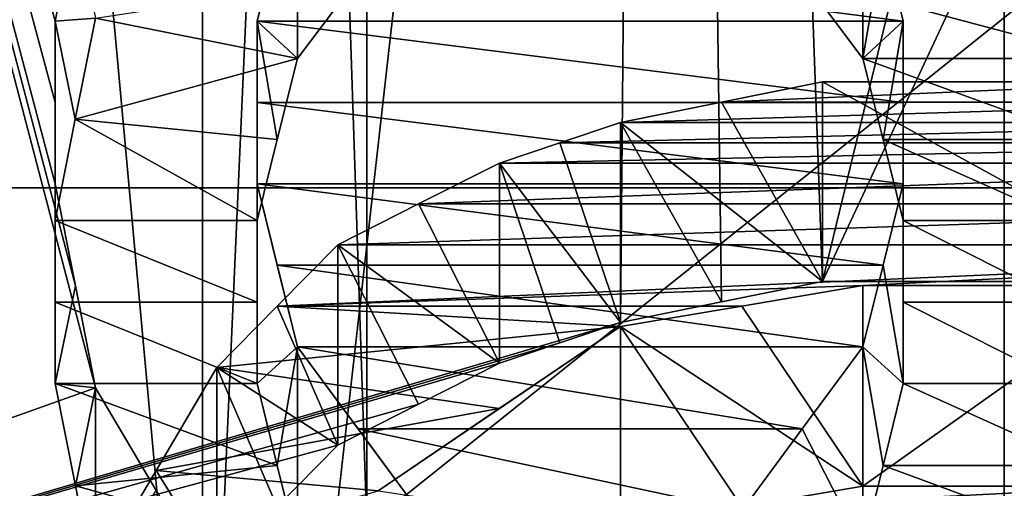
# Model space of a CAD drawing. Header units: millimetres. Extents: x -20 to 172, y -100 to 100.
# Tile 265 of 346: x 117.41 to 120, y 9.22 to 10.46. Entities that reach past the tile are written whole.
import ezdxf

# ---------------------------------------------------------------- set-up
doc = ezdxf.new("R2010")
doc.units = ezdxf.units.MM
doc.header["$LTSCALE"] = 37.722908
for name, color, linetype in [('1', 7, 'CONTINUOUS'), ('1803', 7, 'CONTINUOUS'), ('1820', 7, 'CONTINUOUS'), ('2128', 7, 'CONTINUOUS'), ('2281', 7, 'CONTINUOUS'), ('2282', 7, 'CONTINUOUS'), ('2283', 7, 'CONTINUOUS'), ('2284', 7, 'CONTINUOUS'), ('2308', 7, 'CONTINUOUS'), ('2309', 7, 'CONTINUOUS'), ('2313', 7, 'CONTINUOUS'), ('2314', 7, 'CONTINUOUS'), ('2315', 7, 'CONTINUOUS'), ('2316', 7, 'CONTINUOUS'), ('2317', 7, 'CONTINUOUS'), ('2321', 7, 'CONTINUOUS'), ('2322', 7, 'CONTINUOUS'), ('2323', 7, 'CONTINUOUS'), ('2406', 7, 'CONTINUOUS'), ('2407', 7, 'CONTINUOUS'), ('3', 7, 'CONTINUOUS'), ('3021', 7, 'CONTINUOUS'), ('3038', 7, 'CONTINUOUS'), ('3252', 7, 'CONTINUOUS'), ('3267', 7, 'CONTINUOUS'), ('3268', 7, 'CONTINUOUS'), ('3269', 7, 'CONTINUOUS'), ('3270', 7, 'CONTINUOUS'), ('3271', 7, 'CONTINUOUS'), ('3272', 7, 'CONTINUOUS'), ('3615', 7, 'CONTINUOUS'), ('3616', 7, 'CONTINUOUS'), ('3617', 7, 'CONTINUOUS'), ('3624', 7, 'CONTINUOUS'), ('3625', 7, 'CONTINUOUS'), ('3628', 7, 'CONTINUOUS'), ('3629', 7, 'CONTINUOUS'), ('3630', 7, 'CONTINUOUS'), ('3631', 7, 'CONTINUOUS'), ('3635', 7, 'CONTINUOUS'), ('3638', 7, 'CONTINUOUS'), ('43', 7, 'CONTINUOUS'), ('48', 7, 'CONTINUOUS'), ('60', 7, 'CONTINUOUS'), ('71', 7, 'CONTINUOUS'), ('85', 7, 'CONTINUOUS'), ('86', 7, 'CONTINUOUS')]:
    doc.layers.add(name, color=color, linetype=linetype)

msp = doc.modelspace()

# ---------------------------------------------------------------- linework, layer by layer
at = {"layer": '1', "color": 250, "linetype": 'Continuous', "true_color": 0x323232}
for points in [[(157, 0, -29.75), (157, 14.875, -25.7643), (-19.8395, 0, -29.75), (157, 0, -29.75)], [(-19.8395, 0, -29.75), (157, 14.875, -25.7643), (-19.8395, 14.875, -25.7643), (-19.8395, 0, -29.75)]]:
    msp.add_3dface(points, dxfattribs=at)
at = {"layer": '1803', "color": 250, "linetype": 'Continuous', "true_color": 0x323232}
for points in [[(153.1595, 4.0619, -42.0543), (153.1595, 21.125, -36.5896), (86.8405, 4.0619, -42.0543), (153.1595, 4.0619, -42.0543)], [(86.8405, 4.0619, -42.0543), (153.1595, 21.125, -36.5896), (86.8405, 21.125, -36.5896), (86.8405, 4.0619, -42.0543)]]:
    msp.add_3dface(points, dxfattribs=at)
at = {"layer": '1820', "color": 250, "linetype": 'Continuous', "true_color": 0x323232}
for points in [[(113.7701, 8.1204, -47.5618), (113.7701, 24.125, -41.7857), (117.6064, 9.4876, -47.308), (113.7701, 8.1204, -47.5618)], [(117.6064, 9.4876, -47.308), (113.7701, 24.125, -41.7857), (117.5532, 9.7564, -47.2533), (117.6064, 9.4876, -47.308)], [(117.5532, 9.7564, -47.2533), (113.7701, 24.125, -41.7857), (117.5, 10.025, -47.1971), (117.5532, 9.7564, -47.2533)], [(117.5, 10.025, -47.1971), (113.7701, 24.125, -41.7857), (117.5, 10.2388, -47.1511), (117.5, 10.025, -47.1971)], [(117.5, 10.2388, -47.1511), (113.7701, 24.125, -41.7857), (117.5, 10.4525, -47.1042), (117.5, 10.2388, -47.1511)], [(117.5, 10.4525, -47.1042), (113.7701, 24.125, -41.7857), (117.5531, 10.7184, -47.0444), (117.5, 10.4525, -47.1042)], [(118.0851, 10.6653, -47.0565), (119.734, 10.4525, -47.1042), (118.0319, 10.4525, -47.1042), (118.0851, 10.6653, -47.0565)], [(119.6809, 10.6653, -47.0565), (119.734, 10.4525, -47.1042), (118.0851, 10.6653, -47.0565), (119.6809, 10.6653, -47.0565)], [(119.734, 10.4525, -47.1042), (119.734, 10.2388, -47.1511), (118.0319, 10.4525, -47.1042), (119.734, 10.4525, -47.1042)], [(118.0319, 10.4525, -47.1042), (119.734, 10.2388, -47.1511), (118.0319, 10.2388, -47.1511), (118.0319, 10.4525, -47.1042)], [(119.734, 10.025, -47.1971), (118.0319, 10.025, -47.1971), (118.0319, 10.2388, -47.1511), (119.734, 10.025, -47.1971)], [(119.734, 10.2388, -47.1511), (119.734, 10.025, -47.1971), (118.0319, 10.2388, -47.1511), (119.734, 10.2388, -47.1511)], [(118.0851, 9.8102, -47.2422), (118.0319, 10.025, -47.1971), (119.6808, 9.8102, -47.2422), (118.0851, 9.8102, -47.2422)], [(119.6808, 9.8102, -47.2422), (118.0319, 10.025, -47.1971), (119.734, 10.025, -47.1971), (119.6808, 9.8102, -47.2422)], [(118.1383, 9.5953, -47.2863), (118.0851, 9.8102, -47.2422), (119.6277, 9.5953, -47.2863), (118.1383, 9.5953, -47.2863)], [(119.6277, 9.5953, -47.2863), (118.0851, 9.8102, -47.2422), (119.6808, 9.8102, -47.2422), (119.6277, 9.5953, -47.2863)], [(118.298, 9.3795, -47.3296), (118.1383, 9.5953, -47.2863), (119.4679, 9.3795, -47.3296), (118.298, 9.3795, -47.3296)], [(119.4679, 9.3795, -47.3296), (118.1383, 9.5953, -47.2863), (119.6277, 9.5953, -47.2863), (119.4679, 9.3795, -47.3296)], [(117.9255, 8.9469, -47.4132), (113.7701, 8.1204, -47.5618), (117.6064, 9.4876, -47.308), (117.9255, 8.9469, -47.4132)], [(117.7662, 9.2173, -47.3614), (117.9255, 8.9469, -47.4132), (117.6064, 9.4876, -47.308), (117.7662, 9.2173, -47.3614)], [(118.4574, 9.1636, -47.3718), (118.298, 9.3795, -47.3296), (119.3085, 9.1636, -47.3718), (118.4574, 9.1636, -47.3718)], [(119.3085, 9.1636, -47.3718), (118.298, 9.3795, -47.3296), (119.4679, 9.3795, -47.3296), (119.3085, 9.1636, -47.3718)]]:
    msp.add_3dface(points, dxfattribs=at)
at = {"layer": '2128', "color": 250, "linetype": 'Continuous', "true_color": 0x323232}
for points in [[(117.6064, 10.4611, -46.0774), (118.2977, 10.5671, -46.0532), (118.1383, 10.3547, -46.1014), (117.6064, 10.4611, -46.0774)], [(120.3722, 10.5672, -46.0532), (120.266, 10.3547, -46.1014), (119.4682, 10.5671, -46.0532), (120.3722, 10.5672, -46.0532)], [(120.266, 10.3547, -46.1014), (119.6277, 10.3547, -46.1014), (119.4682, 10.5671, -46.0532), (120.266, 10.3547, -46.1014)], [(117.5531, 10.1945, -46.1371), (117.6064, 10.4611, -46.0774), (118.1383, 10.3547, -46.1014), (117.5531, 10.1945, -46.1371)], [(117.5531, 10.1945, -46.1371), (118.1383, 10.3547, -46.1014), (118.0851, 10.1413, -46.1489), (117.5531, 10.1945, -46.1371)], [(120.266, 10.3547, -46.1014), (120.2127, 10.1413, -46.1489), (119.6277, 10.3547, -46.1014), (120.266, 10.3547, -46.1014)], [(120.2127, 10.1413, -46.1489), (119.6809, 10.1413, -46.1489), (119.6277, 10.3547, -46.1014), (120.2127, 10.1413, -46.1489)], [(117.5, 9.9277, -46.1953), (117.5531, 10.1945, -46.1371), (118.0319, 9.9277, -46.1953), (117.5, 9.9277, -46.1953)], [(117.5531, 10.1945, -46.1371), (118.0851, 10.1413, -46.1489), (118.0319, 9.9277, -46.1953), (117.5531, 10.1945, -46.1371)], [(120.2127, 10.1413, -46.1489), (120.1596, 9.9277, -46.1953), (119.6809, 10.1413, -46.1489), (120.2127, 10.1413, -46.1489)], [(120.1596, 9.9277, -46.1953), (119.734, 9.9277, -46.1953), (119.6809, 10.1413, -46.1489), (120.1596, 9.9277, -46.1953)], [(117.5, 9.7133, -46.2408), (117.5, 9.9277, -46.1953), (118.0319, 9.7133, -46.2408), (117.5, 9.7133, -46.2408)], [(117.5, 9.9277, -46.1953), (118.0319, 9.9277, -46.1953), (118.0319, 9.7133, -46.2408), (117.5, 9.9277, -46.1953)], [(120.1596, 9.9277, -46.1953), (120.1596, 9.7133, -46.2408), (119.734, 9.9277, -46.1953), (120.1596, 9.9277, -46.1953)], [(120.1596, 9.7133, -46.2408), (119.734, 9.7133, -46.2408), (119.734, 9.9277, -46.1953), (120.1596, 9.7133, -46.2408)], [(117.5, 9.4986, -46.2854), (117.5, 9.7133, -46.2408), (118.0319, 9.4986, -46.2854), (117.5, 9.4986, -46.2854)], [(118.0319, 9.4986, -46.2854), (117.5, 9.7133, -46.2408), (118.0319, 9.7133, -46.2408), (118.0319, 9.4986, -46.2854)], [(120.1596, 9.7133, -46.2408), (120.1596, 9.4986, -46.2854), (119.734, 9.7133, -46.2408), (120.1596, 9.7133, -46.2408)], [(120.1596, 9.4986, -46.2854), (119.734, 9.4986, -46.2854), (119.734, 9.7133, -46.2408), (120.1596, 9.4986, -46.2854)], [(117.5532, 9.2291, -46.3399), (117.5, 9.4986, -46.2854), (118.0852, 9.2831, -46.3291), (117.5532, 9.2291, -46.3399)], [(117.5, 9.4986, -46.2854), (118.0319, 9.4986, -46.2854), (118.0852, 9.2831, -46.3291), (117.5, 9.4986, -46.2854)], [(120.2128, 9.2831, -46.3291), (119.6808, 9.2831, -46.3291), (119.734, 9.4986, -46.2854), (120.2128, 9.2831, -46.3291)], [(120.1596, 9.4986, -46.2854), (120.2128, 9.2831, -46.3291), (119.734, 9.4986, -46.2854), (120.1596, 9.4986, -46.2854)], [(117.5532, 9.2291, -46.3399), (118.0852, 9.2831, -46.3291), (118.1383, 9.0674, -46.3718), (117.5532, 9.2291, -46.3399)], [(120.266, 9.0674, -46.3718), (119.6277, 9.0674, -46.3718), (119.6808, 9.2831, -46.3291), (120.266, 9.0674, -46.3718)], [(120.2128, 9.2831, -46.3291), (120.266, 9.0674, -46.3718), (119.6808, 9.2831, -46.3291), (120.2128, 9.2831, -46.3291)], [(117.6064, 8.9592, -46.3928), (117.5532, 9.2291, -46.3399), (118.1383, 9.0674, -46.3718), (117.6064, 8.9592, -46.3928)]]:
    msp.add_3dface(points, dxfattribs=at)
at = {"layer": '2281', "color": 250, "linetype": 'Continuous', "true_color": 0x323232}
msp.add_3dface([(117.7662, 9.2173, -47.3614), (117.6064, 9.4876, -47.308), (117.6064, 8.9592, -46.3928), (117.7662, 9.2173, -47.3614)], dxfattribs=at)
at = {"layer": '2282', "color": 250, "linetype": 'Continuous', "true_color": 0x323232}
for points in [[(117.5532, 9.7564, -47.2533), (117.5, 10.025, -47.1971), (117.5, 9.4986, -46.2854), (117.5532, 9.7564, -47.2533)], [(117.6064, 9.4876, -47.308), (117.5532, 9.7564, -47.2533), (117.5, 9.4986, -46.2854), (117.6064, 9.4876, -47.308)], [(117.5532, 9.2291, -46.3399), (117.6064, 9.4876, -47.308), (117.5, 9.4986, -46.2854), (117.5532, 9.2291, -46.3399)], [(117.6064, 8.9592, -46.3928), (117.6064, 9.4876, -47.308), (117.5532, 9.2291, -46.3399), (117.6064, 8.9592, -46.3928)]]:
    msp.add_3dface(points, dxfattribs=at)
at = {"layer": '2283', "color": 250, "linetype": 'Continuous', "true_color": 0x323232}
for points in [[(117.5, 10.2388, -47.1511), (117.5, 10.4525, -47.1042), (117.5, 9.9277, -46.1953), (117.5, 10.2388, -47.1511)], [(117.5, 10.025, -47.1971), (117.5, 10.2388, -47.1511), (117.5, 9.9277, -46.1953), (117.5, 10.025, -47.1971)], [(117.5, 9.4986, -46.2854), (117.5, 10.025, -47.1971), (117.5, 9.7133, -46.2408), (117.5, 9.4986, -46.2854)], [(117.5, 9.7133, -46.2408), (117.5, 10.025, -47.1971), (117.5, 9.9277, -46.1953), (117.5, 9.7133, -46.2408)]]:
    msp.add_3dface(points, dxfattribs=at)
at = {"layer": '2284', "color": 250, "linetype": 'Continuous', "true_color": 0x323232}
for points in [[(117.5, 10.4525, -47.1042), (117.5531, 10.7184, -47.0444), (117.6064, 10.4611, -46.0774), (117.5, 10.4525, -47.1042)], [(117.5531, 10.1945, -46.1371), (117.5, 10.4525, -47.1042), (117.6064, 10.4611, -46.0774), (117.5531, 10.1945, -46.1371)], [(117.5, 9.9277, -46.1953), (117.5, 10.4525, -47.1042), (117.5531, 10.1945, -46.1371), (117.5, 9.9277, -46.1953)]]:
    msp.add_3dface(points, dxfattribs=at)
at = {"layer": '2308', "color": 250, "linetype": 'Continuous', "true_color": 0x323232}
for points in [[(118.0319, 10.025, -47.1971), (118.0851, 9.8102, -47.2422), (118.1383, 9.5953, -47.2863), (118.0319, 10.025, -47.1971)], [(118.0319, 10.025, -47.1971), (118.1383, 9.5953, -47.2863), (118.0319, 9.4986, -46.2854), (118.0319, 10.025, -47.1971)], [(118.0319, 9.4986, -46.2854), (118.1383, 9.5953, -47.2863), (118.0852, 9.2831, -46.3291), (118.0319, 9.4986, -46.2854)], [(118.0852, 9.2831, -46.3291), (118.1383, 9.5953, -47.2863), (118.1383, 9.0674, -46.3718), (118.0852, 9.2831, -46.3291)]]:
    msp.add_3dface(points, dxfattribs=at)
at = {"layer": '2309', "color": 250, "linetype": 'Continuous', "true_color": 0x323232}
for points in [[(118.1383, 9.5953, -47.2863), (118.298, 9.3795, -47.3296), (118.4574, 9.1636, -47.3718), (118.1383, 9.5953, -47.2863)], [(118.1383, 9.5953, -47.2863), (118.4574, 9.1636, -47.3718), (118.1383, 9.0674, -46.3718), (118.1383, 9.5953, -47.2863)]]:
    msp.add_3dface(points, dxfattribs=at)
at = {"layer": '2313', "color": 250, "linetype": 'Continuous', "true_color": 0x323232}
for points in [[(119.4679, 9.3795, -47.3296), (119.6277, 9.5953, -47.2863), (119.6277, 9.0674, -46.3718), (119.4679, 9.3795, -47.3296)], [(119.3085, 9.1636, -47.3718), (119.4679, 9.3795, -47.3296), (119.6277, 9.0674, -46.3718), (119.3085, 9.1636, -47.3718)]]:
    msp.add_3dface(points, dxfattribs=at)
at = {"layer": '2314', "color": 250, "linetype": 'Continuous', "true_color": 0x323232}
for points in [[(119.6808, 9.8102, -47.2422), (119.734, 10.025, -47.1971), (119.734, 9.4986, -46.2854), (119.6808, 9.8102, -47.2422)], [(119.6277, 9.5953, -47.2863), (119.6808, 9.8102, -47.2422), (119.734, 9.4986, -46.2854), (119.6277, 9.5953, -47.2863)], [(119.6277, 9.0674, -46.3718), (119.6277, 9.5953, -47.2863), (119.6808, 9.2831, -46.3291), (119.6277, 9.0674, -46.3718)], [(119.6808, 9.2831, -46.3291), (119.6277, 9.5953, -47.2863), (119.734, 9.4986, -46.2854), (119.6808, 9.2831, -46.3291)]]:
    msp.add_3dface(points, dxfattribs=at)
at = {"layer": '2315', "color": 250, "linetype": 'Continuous', "true_color": 0x323232}
for points in [[(119.734, 10.2388, -47.1511), (119.734, 10.4525, -47.1042), (119.734, 9.9277, -46.1953), (119.734, 10.2388, -47.1511)], [(119.734, 10.025, -47.1971), (119.734, 10.2388, -47.1511), (119.734, 9.9277, -46.1953), (119.734, 10.025, -47.1971)], [(119.734, 9.4986, -46.2854), (119.734, 10.025, -47.1971), (119.734, 9.7133, -46.2408), (119.734, 9.4986, -46.2854)], [(119.734, 9.7133, -46.2408), (119.734, 10.025, -47.1971), (119.734, 9.9277, -46.1953), (119.734, 9.7133, -46.2408)]]:
    msp.add_3dface(points, dxfattribs=at)
at = {"layer": '2316', "color": 250, "linetype": 'Continuous', "true_color": 0x323232}
for points in [[(119.6809, 10.6653, -47.0565), (119.6277, 10.8779, -47.0078), (119.6277, 10.3547, -46.1014), (119.6809, 10.6653, -47.0565)], [(119.734, 10.4525, -47.1042), (119.6809, 10.6653, -47.0565), (119.6277, 10.3547, -46.1014), (119.734, 10.4525, -47.1042)], [(119.6809, 10.1413, -46.1489), (119.734, 10.4525, -47.1042), (119.6277, 10.3547, -46.1014), (119.6809, 10.1413, -46.1489)], [(119.734, 9.9277, -46.1953), (119.734, 10.4525, -47.1042), (119.6809, 10.1413, -46.1489), (119.734, 9.9277, -46.1953)]]:
    msp.add_3dface(points, dxfattribs=at)
at = {"layer": '2317', "color": 250, "linetype": 'Continuous', "true_color": 0x323232}
msp.add_3dface([(119.6277, 10.3547, -46.1014), (119.6277, 10.8779, -47.0078), (119.4682, 10.5671, -46.0532), (119.6277, 10.3547, -46.1014)], dxfattribs=at)
at = {"layer": '2321', "color": 250, "linetype": 'Continuous', "true_color": 0x323232}
msp.add_3dface([(118.2977, 10.5671, -46.0532), (118.1383, 10.8779, -47.0078), (118.1383, 10.3547, -46.1014), (118.2977, 10.5671, -46.0532)], dxfattribs=at)
at = {"layer": '2322', "color": 250, "linetype": 'Continuous', "true_color": 0x323232}
for points in [[(118.1383, 10.8779, -47.0078), (118.0851, 10.6653, -47.0565), (118.0319, 10.4525, -47.1042), (118.1383, 10.8779, -47.0078)], [(118.1383, 10.8779, -47.0078), (118.0319, 10.4525, -47.1042), (118.1383, 10.3547, -46.1014), (118.1383, 10.8779, -47.0078)], [(118.1383, 10.3547, -46.1014), (118.0319, 10.4525, -47.1042), (118.0851, 10.1413, -46.1489), (118.1383, 10.3547, -46.1014)], [(118.0851, 10.1413, -46.1489), (118.0319, 10.4525, -47.1042), (118.0319, 9.9277, -46.1953), (118.0851, 10.1413, -46.1489)]]:
    msp.add_3dface(points, dxfattribs=at)
at = {"layer": '2323', "color": 250, "linetype": 'Continuous', "true_color": 0x323232}
for points in [[(118.0319, 10.025, -47.1971), (118.0319, 10.4525, -47.1042), (118.0319, 10.2388, -47.1511), (118.0319, 10.025, -47.1971)], [(118.0319, 10.4525, -47.1042), (118.0319, 10.025, -47.1971), (118.0319, 9.9277, -46.1953), (118.0319, 10.4525, -47.1042)], [(118.0319, 10.025, -47.1971), (118.0319, 9.4986, -46.2854), (118.0319, 9.7133, -46.2408), (118.0319, 10.025, -47.1971)], [(118.0319, 9.9277, -46.1953), (118.0319, 10.025, -47.1971), (118.0319, 9.7133, -46.2408), (118.0319, 9.9277, -46.1953)]]:
    msp.add_3dface(points, dxfattribs=at)
at = {"layer": '2406', "color": 250, "linetype": 'Continuous', "true_color": 0x323232}
for points in [[(81.5, 14.6011, -44.9374), (158.5, -4.939, -46.9912), (81.5, -4.939, -46.9912), (81.5, 14.6011, -44.9374)], [(158.5, 14.6011, -44.9374), (158.5, -4.939, -46.9912), (81.5, 14.6011, -44.9374), (158.5, 14.6011, -44.9374)]]:
    msp.add_3dface(points, dxfattribs=at)
at = {"layer": '2407', "color": 250, "linetype": 'Continuous', "true_color": 0x323232}
for points in [[(158.5, 15.2191, -46.8395), (158.5, -5.148, -48.9802), (81.5, 15.2191, -46.8395), (158.5, 15.2191, -46.8395)], [(81.5, 15.2191, -46.8395), (158.5, -5.148, -48.9802), (81.5, -5.148, -48.9802), (81.5, 15.2191, -46.8395)]]:
    msp.add_3dface(points, dxfattribs=at)
at = {"layer": '3', "color": 250, "linetype": 'Continuous', "true_color": 0x323232}
for points in [[(157, 14.875, 25.7643), (157, 0, 29.75), (-19.8395, 14.875, 25.7643), (157, 14.875, 25.7643)], [(-19.8395, 14.875, 25.7643), (157, 0, 29.75), (-19.8395, 0, 29.75), (-19.8395, 14.875, 25.7643)]]:
    msp.add_3dface(points, dxfattribs=at)
at = {"layer": '3021', "color": 250, "linetype": 'Continuous', "true_color": 0x323232}
for points in [[(153.1595, 21.125, 36.5896), (153.1595, 4.0619, 42.0543), (86.8405, 21.125, 36.5896), (153.1595, 21.125, 36.5896)], [(86.8405, 21.125, 36.5896), (153.1595, 4.0619, 42.0543), (86.8405, 4.0619, 42.0543), (86.8405, 21.125, 36.5896)]]:
    msp.add_3dface(points, dxfattribs=at)
at = {"layer": '3038', "color": 250, "linetype": 'Continuous', "true_color": 0x323232}
for points in [[(113.7701, 24.125, 41.7857), (113.7701, 8.1204, 47.5618), (117.7128, 24.0528, 41.8273), (113.7701, 24.125, 41.7857)], [(120.4787, 9.7674, 47.251), (126.2299, 24.125, 41.7857), (119.5213, 9.7674, 47.251), (120.4787, 9.7674, 47.251)], [(119.5213, 9.7674, 47.251), (126.2299, 24.125, 41.7857), (122.5, 22.0389, 42.9226), (119.5213, 9.7674, 47.251)], [(117.7128, 24.0528, 41.8273), (113.7701, 8.1204, 47.5618), (117.8191, 23.872, 41.9308), (117.7128, 24.0528, 41.8273)], [(113.7701, 8.1204, 47.5618), (117.5, 22.5936, 42.6332), (117.8191, 23.872, 41.9308), (113.7701, 8.1204, 47.5618)], [(117.5, 22.5936, 42.6332), (113.7701, 8.1204, 47.5618), (117.5, 22.3167, 42.7788), (117.5, 22.5936, 42.6332)], [(117.5, 22.3167, 42.7788), (113.7701, 8.1204, 47.5618), (117.5, 22.0389, 42.9226), (117.5, 22.3167, 42.7788)], [(117.5, 22.0389, 42.9226), (113.7701, 8.1204, 47.5618), (117.8724, 21.76, 43.0646), (117.5, 22.0389, 42.9226)], [(119.0957, 21.4802, 43.2049), (119.5213, 9.7674, 47.251), (122.5, 22.0389, 42.9226), (119.0957, 21.4802, 43.2049)], [(117.8724, 21.76, 43.0646), (113.7701, 8.1204, 47.5618), (118.2447, 21.4802, 43.2049), (117.8724, 21.76, 43.0646)], [(113.7701, 8.1204, 47.5618), (118.9894, 9.6599, 47.2731), (119.0957, 21.4802, 43.2049), (113.7701, 8.1204, 47.5618)], [(118.2447, 21.4802, 43.2049), (113.7701, 8.1204, 47.5618), (119.0957, 21.4802, 43.2049), (118.2447, 21.4802, 43.2049)], [(118.9894, 9.6599, 47.2731), (119.2552, 9.7137, 47.2621), (119.0957, 21.4802, 43.2049), (118.9894, 9.6599, 47.2731)], [(119.5213, 9.7674, 47.251), (119.0957, 21.4802, 43.2049), (119.2552, 9.7137, 47.2621), (119.5213, 9.7674, 47.251)], [(118.9894, 9.6599, 47.2731), (113.7701, 8.1204, 47.5618), (118.8297, 9.6061, 47.2841), (118.9894, 9.6599, 47.2731)], [(118.8297, 9.6061, 47.2841), (113.7701, 8.1204, 47.5618), (118.6702, 9.5523, 47.295), (118.8297, 9.6061, 47.2841)], [(118.6702, 9.5523, 47.295), (113.7701, 8.1204, 47.5618), (118.4573, 9.4444, 47.3167), (118.6702, 9.5523, 47.295)], [(118.4573, 9.4444, 47.3167), (113.7701, 8.1204, 47.5618), (118.2447, 9.3366, 47.3381), (118.4573, 9.4444, 47.3167)], [(118.2447, 9.3366, 47.3381), (113.7701, 8.1204, 47.5618), (118.085, 9.1743, 47.3698), (118.2447, 9.3366, 47.3381)], [(119.6277, 9.2285, 47.3592), (119.3084, 9.1744, 47.3697), (120.3723, 9.2285, 47.3592), (119.6277, 9.2285, 47.3592)], [(120.3723, 9.2285, 47.3592), (119.3084, 9.1744, 47.3697), (120.6916, 9.1744, 47.3697), (120.3723, 9.2285, 47.3592)]]:
    msp.add_3dface(points, dxfattribs=at)
at = {"layer": '3252', "color": 250, "linetype": 'Continuous', "true_color": 0x323232}
for points in [[(119.5213, 10.2935, 48.1623), (119.2552, 10.24, 48.1737), (120.4787, 10.2935, 48.1623), (119.5213, 10.2935, 48.1623)], [(120.4787, 10.2935, 48.1623), (119.2552, 10.24, 48.1737), (120.7448, 10.24, 48.1737), (120.4787, 10.2935, 48.1623)], [(119.2552, 10.24, 48.1737), (118.9894, 10.1864, 48.1851), (120.7448, 10.24, 48.1737), (119.2552, 10.24, 48.1737)], [(120.7448, 10.24, 48.1737), (118.9894, 10.1864, 48.1851), (121.0106, 10.1864, 48.1851), (120.7448, 10.24, 48.1737)], [(118.9894, 10.1864, 48.1851), (118.8297, 10.1328, 48.1964), (121.0106, 10.1864, 48.1851), (118.9894, 10.1864, 48.1851)], [(121.0106, 10.1864, 48.1851), (118.8297, 10.1328, 48.1964), (121.1703, 10.1328, 48.1964), (121.0106, 10.1864, 48.1851)], [(118.8297, 10.1328, 48.1964), (118.6702, 10.0792, 48.2076), (121.1703, 10.1328, 48.1964), (118.8297, 10.1328, 48.1964)], [(121.1703, 10.1328, 48.1964), (118.6702, 10.0792, 48.2076), (121.3298, 10.0792, 48.2076), (121.1703, 10.1328, 48.1964)], [(118.6702, 10.0792, 48.2076), (118.4573, 9.9717, 48.2299), (121.3298, 10.0792, 48.2076), (118.6702, 10.0792, 48.2076)], [(121.3298, 10.0792, 48.2076), (118.4573, 9.9717, 48.2299), (121.5427, 9.9717, 48.2299), (121.3298, 10.0792, 48.2076)], [(118.4573, 9.9717, 48.2299), (118.2447, 9.8642, 48.252), (121.5427, 9.9717, 48.2299), (118.4573, 9.9717, 48.2299)], [(121.5427, 9.9717, 48.2299), (118.2447, 9.8642, 48.252), (121.7553, 9.8642, 48.252), (121.5427, 9.9717, 48.2299)], [(118.2447, 9.8642, 48.252), (118.085, 9.7026, 48.2848), (121.7553, 9.8642, 48.252), (118.2447, 9.8642, 48.252)], [(121.7553, 9.8642, 48.252), (118.085, 9.7026, 48.2848), (119.6277, 9.7566, 48.2739), (121.7553, 9.8642, 48.252)], [(120.3723, 9.7566, 48.2739), (121.7553, 9.8642, 48.252), (119.6277, 9.7566, 48.2739), (120.3723, 9.7566, 48.2739)], [(119.6277, 9.7566, 48.2739), (118.085, 9.7026, 48.2848), (119.3084, 9.7027, 48.2848), (119.6277, 9.7566, 48.2739)], [(118.085, 9.7026, 48.2848), (117.9255, 9.5409, 48.317), (118.9894, 9.6488, 48.2956), (118.085, 9.7026, 48.2848)], [(119.3084, 9.7027, 48.2848), (118.085, 9.7026, 48.2848), (118.9894, 9.6488, 48.2956), (119.3084, 9.7027, 48.2848)], [(118.9894, 9.6488, 48.2956), (117.9255, 9.5409, 48.317), (118.6699, 9.4327, 48.3383), (118.9894, 9.6488, 48.2956)], [(117.9255, 9.5409, 48.317), (117.7658, 9.2702, 48.3697), (118.6699, 9.4327, 48.3383), (117.9255, 9.5409, 48.317)], [(118.6699, 9.4327, 48.3383), (117.7658, 9.2702, 48.3697), (118.3511, 9.2164, 48.38), (118.6699, 9.4327, 48.3383)], [(117.7658, 9.2702, 48.3697), (117.6064, 8.9994, 48.4208), (118.3511, 9.2164, 48.38), (117.7658, 9.2702, 48.3697)]]:
    msp.add_3dface(points, dxfattribs=at)
at = {"layer": '3267', "color": 250, "linetype": 'Continuous', "true_color": 0x323232}
for points in [[(117.9255, 9.012, 47.4009), (117.7658, 9.2702, 48.3697), (117.9255, 9.5409, 48.317), (117.9255, 9.012, 47.4009)], [(117.9255, 9.012, 47.4009), (117.6064, 8.9994, 48.4208), (117.7658, 9.2702, 48.3697), (117.9255, 9.012, 47.4009)]]:
    msp.add_3dface(points, dxfattribs=at)
at = {"layer": '3268', "color": 250, "linetype": 'Continuous', "true_color": 0x323232}
for points in [[(118.2447, 9.3366, 47.3381), (118.085, 9.7026, 48.2848), (118.2447, 9.8642, 48.252), (118.2447, 9.3366, 47.3381)], [(118.2447, 9.3366, 47.3381), (117.9255, 9.5409, 48.317), (118.085, 9.7026, 48.2848), (118.2447, 9.3366, 47.3381)], [(118.2447, 9.3366, 47.3381), (118.085, 9.1743, 47.3698), (117.9255, 9.5409, 48.317), (118.2447, 9.3366, 47.3381)], [(118.085, 9.1743, 47.3698), (117.9255, 9.012, 47.4009), (117.9255, 9.5409, 48.317), (118.085, 9.1743, 47.3698)]]:
    msp.add_3dface(points, dxfattribs=at)
at = {"layer": '3269', "color": 250, "linetype": 'Continuous', "true_color": 0x323232}
for points in [[(118.6702, 9.5523, 47.295), (118.4573, 9.9717, 48.2299), (118.6702, 10.0792, 48.2076), (118.6702, 9.5523, 47.295)], [(118.6702, 9.5523, 47.295), (118.2447, 9.8642, 48.252), (118.4573, 9.9717, 48.2299), (118.6702, 9.5523, 47.295)], [(118.6702, 9.5523, 47.295), (118.4573, 9.4444, 47.3167), (118.2447, 9.8642, 48.252), (118.6702, 9.5523, 47.295)], [(118.4573, 9.4444, 47.3167), (118.2447, 9.3366, 47.3381), (118.2447, 9.8642, 48.252), (118.4573, 9.4444, 47.3167)]]:
    msp.add_3dface(points, dxfattribs=at)
at = {"layer": '3270', "color": 250, "linetype": 'Continuous', "true_color": 0x323232}
for points in [[(118.9894, 9.6599, 47.2731), (118.8297, 10.1328, 48.1964), (118.9894, 10.1864, 48.1851), (118.9894, 9.6599, 47.2731)], [(118.9894, 9.6599, 47.2731), (118.6702, 10.0792, 48.2076), (118.8297, 10.1328, 48.1964), (118.9894, 9.6599, 47.2731)], [(118.9894, 9.6599, 47.2731), (118.8297, 9.6061, 47.2841), (118.6702, 10.0792, 48.2076), (118.9894, 9.6599, 47.2731)], [(118.8297, 9.6061, 47.2841), (118.6702, 9.5523, 47.295), (118.6702, 10.0792, 48.2076), (118.8297, 9.6061, 47.2841)]]:
    msp.add_3dface(points, dxfattribs=at)
at = {"layer": '3271', "color": 250, "linetype": 'Continuous', "true_color": 0x323232}
for points in [[(119.5213, 9.7674, 47.251), (119.2552, 10.24, 48.1737), (119.5213, 10.2935, 48.1623), (119.5213, 9.7674, 47.251)], [(119.5213, 9.7674, 47.251), (118.9894, 10.1864, 48.1851), (119.2552, 10.24, 48.1737), (119.5213, 9.7674, 47.251)], [(119.5213, 9.7674, 47.251), (119.2552, 9.7137, 47.2621), (118.9894, 10.1864, 48.1851), (119.5213, 9.7674, 47.251)], [(119.2552, 9.7137, 47.2621), (118.9894, 9.6599, 47.2731), (118.9894, 10.1864, 48.1851), (119.2552, 9.7137, 47.2621)]]:
    msp.add_3dface(points, dxfattribs=at)
at = {"layer": '3272', "color": 250, "linetype": 'Continuous', "true_color": 0x323232}
for points in [[(120.4787, 9.7674, 47.251), (119.5213, 9.7674, 47.251), (119.5213, 10.2935, 48.1623), (120.4787, 9.7674, 47.251)], [(120.4787, 9.7674, 47.251), (119.5213, 10.2935, 48.1623), (120.4787, 10.2935, 48.1623), (120.4787, 9.7674, 47.251)]]:
    msp.add_3dface(points, dxfattribs=at)
at = {"layer": '3615', "color": 250, "linetype": 'Continuous', "true_color": 0x323232}
for points in [[(118.9894, 9.1203, 47.3802), (118.9894, 9.6488, 48.2956), (118.3511, 9.2164, 48.38), (118.9894, 9.1203, 47.3802)], [(118.9894, 9.6488, 48.2956), (118.6699, 9.4327, 48.3383), (118.3511, 9.2164, 48.38), (118.9894, 9.6488, 48.2956)]]:
    msp.add_3dface(points, dxfattribs=at)
at = {"layer": '3616', "color": 250, "linetype": 'Continuous', "true_color": 0x323232}
for points in [[(119.6277, 9.7566, 48.2739), (119.3084, 9.7027, 48.2848), (119.6277, 9.2285, 47.3592), (119.6277, 9.7566, 48.2739)], [(118.9894, 9.6488, 48.2956), (119.6277, 9.2285, 47.3592), (119.3084, 9.7027, 48.2848), (118.9894, 9.6488, 48.2956)], [(118.9894, 9.1203, 47.3802), (119.3084, 9.1744, 47.3697), (118.9894, 9.6488, 48.2956), (118.9894, 9.1203, 47.3802)], [(119.3084, 9.1744, 47.3697), (119.6277, 9.2285, 47.3592), (118.9894, 9.6488, 48.2956), (119.3084, 9.1744, 47.3697)]]:
    msp.add_3dface(points, dxfattribs=at)
at = {"layer": '3617', "color": 250, "linetype": 'Continuous', "true_color": 0x323232}
for points in [[(119.6277, 9.2285, 47.3592), (120.3723, 9.2285, 47.3592), (120.3723, 9.7566, 48.2739), (119.6277, 9.2285, 47.3592)], [(119.6277, 9.2285, 47.3592), (120.3723, 9.7566, 48.2739), (119.6277, 9.7566, 48.2739), (119.6277, 9.2285, 47.3592)]]:
    msp.add_3dface(points, dxfattribs=at)
at = {"layer": '3624', "color": 250, "linetype": 'Continuous', "true_color": 0x323232}
for points in [[(81.5, -4.939, 46.9912), (158.5, 14.6011, 44.9374), (81.5, 14.6011, 44.9374), (81.5, -4.939, 46.9912)], [(158.5, -4.939, 46.9912), (158.5, 14.6011, 44.9374), (81.5, -4.939, 46.9912), (158.5, -4.939, 46.9912)]]:
    msp.add_3dface(points, dxfattribs=at)
at = {"layer": '3625', "color": 250, "linetype": 'Continuous', "true_color": 0x323232}
for points in [[(158.5, -5.148, 48.9802), (158.5, 15.2191, 46.8395), (81.5, -5.148, 48.9802), (158.5, -5.148, 48.9802)], [(81.5, -5.148, 48.9802), (158.5, 15.2191, 46.8395), (81.5, 15.2191, 46.8395), (81.5, -5.148, 48.9802)]]:
    msp.add_3dface(points, dxfattribs=at)
at = {"layer": '3628', "color": 150, "linetype": 'Continuous', "true_color": 0x378cff}
for points in [[(72, 10.0141, -43.8712), (72, 28.0584, -35.181), (172, 10.0141, -43.8712), (72, 10.0141, -43.8712)], [(72, 28.0584, -35.181), (172, 28.0584, -35.181), (172, 10.0141, -43.8712), (72, 28.0584, -35.181)], [(72, -10.0141, -43.8712), (72, 10.0141, -43.8712), (172, -10.0141, -43.8712), (72, -10.0141, -43.8712)], [(72, 10.0141, -43.8712), (172, 10.0141, -43.8712), (172, -10.0141, -43.8712), (72, 10.0141, -43.8712)]]:
    msp.add_3dface(points, dxfattribs=at)
at = {"layer": '3629', "color": 150, "linetype": 'Continuous', "true_color": 0x378cff}
for points in [[(72, 28.0584, 35.181), (72, 10.0141, 43.8712), (172, 28.0584, 35.181), (72, 28.0584, 35.181)], [(72, 10.0141, 43.8712), (172, 10.0141, 43.8712), (172, 28.0584, 35.181), (72, 10.0141, 43.8712)], [(72, 10.0141, 43.8712), (72, -10.0141, 43.8712), (172, 10.0141, 43.8712), (72, 10.0141, 43.8712)], [(72, -10.0141, 43.8712), (172, -10.0141, 43.8712), (172, 10.0141, 43.8712), (72, -10.0141, 43.8712)]]:
    msp.add_3dface(points, dxfattribs=at)
at = {"layer": '3630', "color": 150, "linetype": 'Continuous', "true_color": 0x378cff}
for points in [[(72, 8.836, 38.7099), (72, 24.7574, 31.0421), (172, 8.836, 38.7099), (72, 8.836, 38.7099)], [(72, 24.7574, 31.0421), (172, 24.7574, 31.0421), (172, 8.836, 38.7099), (72, 24.7574, 31.0421)]]:
    msp.add_3dface(points, dxfattribs=at)
at = {"layer": '3631', "color": 150, "linetype": 'Continuous', "true_color": 0x378cff}
for points in [[(72, 24.7574, -31.0421), (72, 8.836, -38.7099), (172, 24.7574, -31.0421), (72, 24.7574, -31.0421)], [(72, 8.836, -38.7099), (172, 8.836, -38.7099), (172, 24.7574, -31.0421), (72, 8.836, -38.7099)]]:
    msp.add_3dface(points, dxfattribs=at)
at = {"layer": '3635', "color": 7, "linetype": 'Continuous', "true_color": 0xf5f5f5}
for points in [[(120, 24.7485, 89.9434), (114.3575, -25.2677, 63.7649), (114.3566, 23.5797, 91.9678), (120, 24.7485, 89.9434)], [(120, -24.0994, 61.7414), (114.3575, -25.2677, 63.7649), (120, 24.7485, 89.9434), (120, -24.0994, 61.7414)], [(125.6434, 23.5797, 91.9678), (120, -24.0994, 61.7414), (120, 24.7485, 89.9434), (125.6434, 23.5797, 91.9678)], [(125.6425, -25.2677, 63.7649), (120, -24.0994, 61.7414), (125.6434, 23.5797, 91.9678), (125.6425, -25.2677, 63.7649)]]:
    msp.add_3dface(points, dxfattribs=at)
at = {"layer": '3638', "color": 7, "linetype": 'Continuous', "true_color": 0xf5f5f5}
for points in [[(114.3575, -30.9118, 73.5408), (120, -32.0801, 75.5643), (114.3566, 17.9363, 101.7425), (114.3575, -30.9118, 73.5408)], [(114.3566, 17.9363, 101.7425), (120, -32.0801, 75.5643), (120, 16.7675, 103.7669), (114.3566, 17.9363, 101.7425)], [(120, 16.7675, 103.7669), (125.6425, -30.9118, 73.5408), (125.6434, 17.9363, 101.7425), (120, 16.7675, 103.7669)], [(120, -32.0801, 75.5643), (125.6425, -30.9118, 73.5408), (120, 16.7675, 103.7669), (120, -32.0801, 75.5643)]]:
    msp.add_3dface(points, dxfattribs=at)
at = {"layer": '43', "color": 250, "linetype": 'Continuous', "true_color": 0x323232}
for points in [[(118.3207, 17.625, 30.5274), (118.3207, 9.1234, 34.0489), (128.9793, 17.625, 30.5274), (118.3207, 17.625, 30.5274)], [(128.9793, 17.625, 30.5274), (118.3207, 9.1234, 34.0489), (128.9793, 9.1234, 34.0489), (128.9793, 17.625, 30.5274)]]:
    msp.add_3dface(points, dxfattribs=at)
at = {"layer": '48', "color": 250, "linetype": 'Continuous', "true_color": 0x323232}
for points in [[(118.3207, 9.1234, -34.0489), (118.3207, 17.625, -30.5274), (128.9793, 9.1234, -34.0489), (118.3207, 9.1234, -34.0489)], [(128.9793, 9.1234, -34.0489), (118.3207, 17.625, -30.5274), (128.9793, 17.625, -30.5274), (128.9793, 9.1234, -34.0489)]]:
    msp.add_3dface(points, dxfattribs=at)
at = {"layer": '60', "color": 250, "linetype": 'Continuous', "true_color": 0x323232}
for points in [[(116.4443, 8.4558, 37.0473), (117.8877, 22.1339, 27.755), (116.4443, 23.6926, 29.7096), (116.4443, 8.4558, 37.0473)], [(117.8877, 7.8995, 34.6099), (117.8877, 22.1339, 27.755), (116.4443, 8.4558, 37.0473), (117.8877, 7.8995, 34.6099)]]:
    msp.add_3dface(points, dxfattribs=at)
at = {"layer": '71', "color": 250, "linetype": 'Continuous', "true_color": 0x323232}
for points in [[(117.8877, 22.1339, -27.755), (117.8877, 7.8995, -34.6099), (116.4443, 23.6926, -29.7096), (117.8877, 22.1339, -27.755)], [(116.4443, 23.6926, -29.7096), (117.8877, 7.8995, -34.6099), (116.4443, 8.4558, -37.0473), (116.4443, 23.6926, -29.7096)]]:
    msp.add_3dface(points, dxfattribs=at)
at = {"layer": '85', "color": 250, "linetype": 'Continuous', "true_color": 0x323232}
for points in [[(117.8877, 7.8995, -34.6099), (117.8877, 22.1339, -27.755), (118.3207, 9.1234, -34.0489), (117.8877, 7.8995, -34.6099)], [(117.8877, 22.1339, -27.755), (118.3207, 17.625, -30.5274), (118.3207, 9.1234, -34.0489), (117.8877, 22.1339, -27.755)]]:
    msp.add_3dface(points, dxfattribs=at)
at = {"layer": '86', "color": 250, "linetype": 'Continuous', "true_color": 0x323232}
for points in [[(117.8877, 22.1339, 27.755), (117.8877, 7.8995, 34.6099), (118.3207, 17.625, 30.5274), (117.8877, 22.1339, 27.755)], [(117.8877, 7.8995, 34.6099), (118.3207, 9.1234, 34.0489), (118.3207, 17.625, 30.5274), (117.8877, 7.8995, 34.6099)]]:
    msp.add_3dface(points, dxfattribs=at)

doc.saveas('drawing.dxf')
